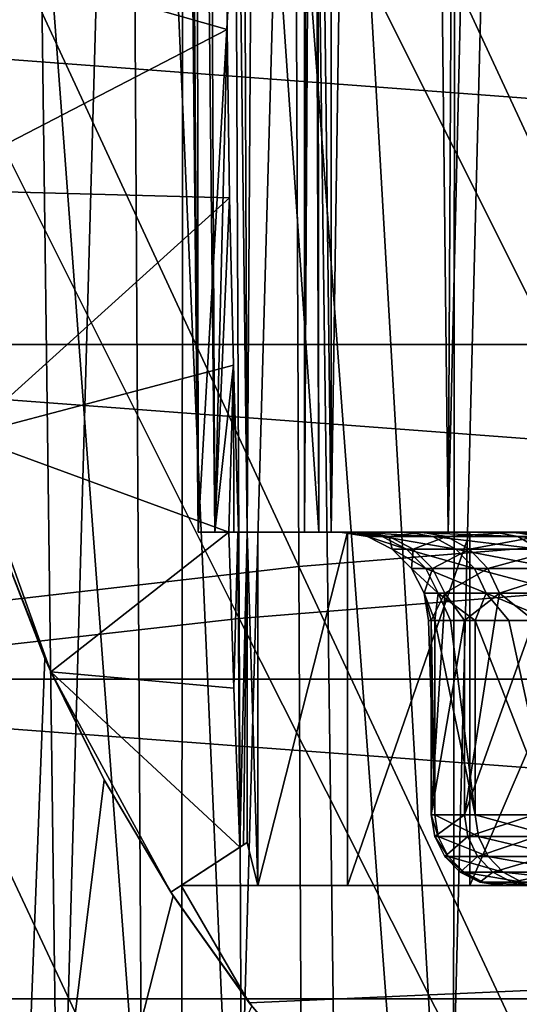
# Model space of a CAD drawing. Header units: metres. Extents: x -109 to 109, y -63 to 140.
# Tile 186 of 480: x -8.61 to -5.78, y -23.67 to -18.1. Entities that reach past the tile are written whole.
import ezdxf

# ---------------------------------------------------------------- set-up
doc = ezdxf.new("R2010")
doc.units = ezdxf.units.M
doc.layers.add('solid_502308_SW0001', color=7, linetype='CONTINUOUS')

msp = doc.modelspace()

# ---------------------------------------------------------------- linework, layer by layer
at = {"layer": 'solid_502308_SW0001'}
for points in [[(-7.507988, -21, 1.101792), (-7.630814, 4.644084, 0.65533), (-7.779981, 4.644084, 1.328179)], [(-7.603352, -21, 1.644919), (-7.507988, -21, 1.101792), (-7.779981, 4.644084, 1.328179)], [(-7.603352, -21, 3.755081), (-7.779981, 4.644084, 4.071821), (-7.630814, 4.644084, 4.74467)], [(-7.603352, -21, 3.755081), (-7.719307, -9.341116, 3.653336), (-7.779981, 4.644084, 4.071821)], [(-7.719311, -9.340721, 1.746668), (-7.603352, -21, 1.644919), (-7.779981, 4.644084, 1.328179)], [(-7.438516, -18.155081, 0.706405), (-7.443793, -17.202276, 0.694005), (-7.630814, 4.644084, 0.65533)], [(-7.507988, -21, 1.101792), (-7.438516, -18.155081, 0.706405), (-7.630814, 4.644084, 0.65533)], [(-7.326227, -21, 4.991398), (-7.630814, 4.644084, 4.74467), (-7.423572, 4.644084, 5.401959)], [(-7.326227, -21, 4.991398), (-7.603352, -21, 3.755081), (-7.630814, 4.644084, 4.74467)], [(-7.326227, -21, 4.991398), (-7.423572, 4.644084, 5.401959), (-7.159832, 4.644084, 6.038684)], [(-6.849507, -21, 6.165305), (-7.326227, -21, 4.991398), (-7.159832, 4.644084, 6.038684)], [(-6.849507, -21, 6.165305), (-7.159832, 4.644084, 6.038684), (-6.841601, 4.644084, 6.65)], [(-6.849507, -21, 6.165305), (-6.841601, 4.644084, 6.65), (-6.471301, 4.644084, 7.231254)], [(-6.186183, -21, 7.244803), (-6.849507, -21, 6.165305), (-6.471301, 4.644084, 7.231254)], [(-6.186183, -21, 7.244803), (-6.471301, 4.644084, 7.231254), (-6.051751, 4.644084, 7.778022)], [(-6.186183, -21, 7.244803), (-6.051751, 4.644084, 7.778022), (-5.586143, 4.644084, 8.286143)], [(-5.354335, -21, 8.200479), (-6.186183, -21, 7.244803), (-5.586143, 4.644084, 8.286143)], [(-6.999993, 2.5, 2.7), (-6.999983, -21, 2.7), (-6.920029, -21, 1.644919)], [(-6.999993, 2.5, 2.7), (-6.948201, 2.5, 3.55), (-6.999983, -21, 2.7)], [(-6.934866, -9.267901, 1.747303), (-6.999993, 2.5, 2.7), (-6.920029, -21, 1.644919)], [(-6.934866, -9.267901, 3.652697), (-6.999983, -21, 2.7), (-6.948201, 2.5, 3.55)], [(-8.696675, -2, 7.636373), (-8.806901, -25.5, 7.436927), (-8.389682, -25.5, 8.141802)], [(-8.696675, -2, 7.636373), (-8.389682, -25.5, 8.141802), (-8, -11.5, 8.7)], [(-4.489847, -29.504946, -15.80399), (-4.473122, -6.488542, -16.208929), (-6.142124, -7.285673, -16.015341)], [(-6.160448, -28.703802, -15.636256), (-6.142124, -7.285673, -16.015341), (-7.682878, -8.330673, -15.780015)], [(-4.489847, -29.504946, -15.80399), (-6.142124, -7.285673, -16.015341), (-6.160448, -28.703802, -15.636256)], [(-7.699618, -27.656002, -15.435888), (-7.682878, -8.330673, -15.780015), (-9.054693, -9.601486, -15.522424)], [(-6.160448, -28.703802, -15.636256), (-7.682878, -8.330673, -15.780015), (-7.699618, -27.656002, -15.435888)], [(-6.934866, -9.267901, 1.747303), (-6.920029, -21, 1.644919), (-7.719311, -9.340721, 1.746668)], [(-6.934866, -9.267901, 3.652697), (-7.719307, -9.341116, 3.653336), (-7.603352, -21, 3.755081)], [(-6.934866, -9.267901, 3.652697), (-7.603352, -21, 3.755081), (-6.920029, -21, 3.755081)], [(-6.934866, -9.267901, 3.652697), (-6.920029, -21, 3.755081), (-6.999983, -21, 2.7)], [(-6.920029, -21, 1.644919), (-7.603352, -21, 1.644919), (-7.719311, -9.340721, 1.746668)], [(-7.699618, -27.656002, -15.435888), (-9.054693, -9.601486, -15.522424), (-9.066953, -26.385277, -15.222122)], [(-7.915948, -25.5, 8.81044), (-8, -11.5, 8.7), (-8.389682, -25.5, 8.141802)], [(-7.389357, -25.5, 9.437755), (-6.999488, -11.5, 9.84193), (-8, -11.5, 8.7)], [(-7.389357, -25.5, 9.437755), (-8, -11.5, 8.7), (-7.915948, -25.5, 8.81044)], [(-6.812942, -25.5, 10.020063), (-6.999488, -11.5, 9.84193), (-7.389357, -25.5, 9.437755)], [(-6.190969, -25.5, 10.553142), (-5.837636, -11.5, 10.819237), (-6.999488, -11.5, 9.84193)], [(-6.190969, -25.5, 10.553142), (-6.999488, -11.5, 9.84193), (-6.812942, -25.5, 10.020063)], [(-5.527427, -25.5, 11.03349), (-5.837636, -11.5, 10.819237), (-6.190969, -25.5, 10.553142)], [(-4.82665, -25.5, 11.458047), (-4.541224, -11.5, 11.609393), (-5.837636, -11.5, 10.819237)], [(-4.82665, -25.5, 11.458047), (-5.837636, -11.5, 10.819237), (-5.527427, -25.5, 11.03349)], [(-4.694423, -21.004921, 14.665416), (-7.056131, -15.919685, 14.371995), (-4.71113, -15.777206, 14.664999)], [(-7.032379, -21.195166, 14.372806), (-9.388455, -16.119301, 13.962654), (-7.056131, -15.919685, 14.371995)], [(-4.694423, -21.004921, 14.665416), (-7.032379, -21.195166, 14.372806), (-7.056131, -15.919685, 14.371995)], [(-7.032379, -21.195166, 14.372806), (-9.359228, -21.461653, 13.963868), (-9.388455, -16.119301, 13.962654)], [(-4.92065, -21.291054, 16.451567), (-4.936986, -16.204233, 16.451178), (-7.39384, -16.354034, 16.141073)], [(-7.370563, -21.488243, 16.14185), (-7.39384, -16.354034, 16.141073), (-9.836729, -16.563757, 15.707989)], [(-7.370563, -21.488243, 16.14185), (-4.92065, -21.291054, 16.451567), (-7.39384, -16.354034, 16.141073)], [(-9.807982, -21.764307, 15.709198), (-7.370563, -21.488243, 16.14185), (-9.836729, -16.563757, 15.707989)], [(-9.243061, -17.641779, 0.22147), (-7.443793, -17.202276, 0.694005), (-7.438516, -18.155081, 0.706405)], [(-9.243061, -17.641779, 0.22147), (-7.438516, -18.155081, 0.706405), (-9.188986, -19.060677, 0.22147)], [(12.854777, -19.937656, -27.35), (-13, -18, -27.35), (13, -18, -27.35)], [(12.854777, -19.937656, -27.35), (-12.854777, -19.937656, -27.35), (-13, -18, -27.35)], [(-9.188986, -19.060677, 0.22147), (-7.438516, -18.155081, 0.706405), (-7.425068, -19.107304, 0.688439)], [(-7.507988, -21, 1.101792), (-7.425068, -19.107304, 0.688439), (-7.438516, -18.155081, 0.706405)], [(-9.188986, -19.060677, 0.22147), (-7.425068, -19.107304, 0.688439), (-8.918315, -20.454824, 0.22147)], [(-8.918315, -20.454824, 0.22147), (-7.425068, -19.107304, 0.688439), (-7.403523, -20.055122, 0.641196)], [(-7.507988, -21, 1.101792), (-7.403523, -20.055122, 0.641196), (-7.425068, -19.107304, 0.688439)], [(12.422418, -21.831844, -27.35), (-12.422418, -21.831844, -27.35), (-12.854777, -19.937656, -27.35)], [(12.854777, -19.937656, -27.35), (12.422418, -21.831844, -27.35), (-12.854777, -19.937656, -27.35)], [(-8.918315, -20.454824, 0.22147), (-7.403523, -20.055122, 0.641196), (-7.428842, -21, 0.553265)], [(-7.507988, -21, 1.101792), (-7.37388, -21, 0.566914), (-7.403523, -20.055122, 0.641196)], [(-7.428842, -21, 0.553265), (-7.403523, -20.055122, 0.641196), (-7.401307, -21, 0.560105)], [(-7.401307, -21, 0.560105), (-7.403523, -20.055122, 0.641196), (-7.37388, -21, 0.566914)], [(-8.918315, -20.454824, 0.22147), (-7.428842, -21, 0.553265), (-8.437398, -21.791149, 0.22147)], [(-8.918315, -20.454824, 0.22147), (-8.437398, -21.791149, 0.22147), (-8.74878, -21.00351, -7.3)], [(-8.74878, -21.00351, -7.3), (-8.470896, -21.715662, -7.3), (-8.662058, -26.662058, -7.3)], [(-8.437398, -21.791149, 0.22147), (-8.470896, -21.715662, -7.3), (-8.74878, -21.00351, -7.3)], [(-7.401378, -21.88339, 0.460407), (-8.437398, -21.791149, 0.22147), (-7.428842, -21, 0.553265)], [(-6.920029, -21, 3.755081), (-7.603352, -21, 3.755081), (-7.326227, -21, 4.991398)], [(-6.713278, -21, 1.617464), (-7.507988, -21, 1.101792), (-7.603352, -21, 1.644919)], [(-6.713278, -21, 1.617464), (-7.603352, -21, 1.644919), (-6.920029, -21, 1.644919)], [(-6.418822, -21, 0.455325), (-7.37388, -21, 0.566914), (-7.507988, -21, 1.101792)], [(-6.713278, -21, 1.617464), (-6.418822, -21, 0.455325), (-7.507988, -21, 1.101792)], [(-6.418822, -21, 0.455325), (-7.428842, -21, 0.553265), (-7.401307, -21, 0.560105)], [(-6.418822, -21, 0.455325), (-7.378698, -21, 0.386783), (-7.428842, -21, 0.553265)], [(-7.401378, -21.88339, 0.460407), (-7.428842, -21, 0.553265), (-7.378698, -21, 0.386783)], [(-7.401378, -21.88339, 0.460407), (-7.378698, -21, 0.386783), (-7.365987, -22.783527, 0.34662)], [(-6.418822, -21, 0.455325), (-7.401307, -21, 0.560105), (-7.37388, -21, 0.566914)], [(-7.265057, -21, 0.22147), (-7.324824, -21, 0.22147), (-7.378698, -21, 0.386783)], [(-7.365987, -22.783527, 0.34662), (-7.378698, -21, 0.386783), (-7.324824, -21, 0.22147)], [(-5.924921, -21, -0.636929), (-7.265057, -21, 0.22147), (-7.378698, -21, 0.386783)], [(-6.418822, -21, 0.455325), (-5.924921, -21, -0.636929), (-7.378698, -21, 0.386783)], [(-7.365987, -22.783527, 0.34662), (-7.324824, -21, 0.22147), (-7.345685, -22.770344, 0.283997)], [(-7.345685, -22.770344, 0.283997), (-7.324824, -21, 0.22147), (-7.324824, -22.756796, 0.22147)], [(-6.340531, -21, 5.157129), (-7.326227, -21, 4.991398), (-6.849507, -21, 6.165305)], [(-6.673473, -21, 4.005586), (-6.920029, -21, 3.755081), (-7.326227, -21, 4.991398)], [(-6.340531, -21, 5.157129), (-6.673473, -21, 4.005586), (-7.326227, -21, 4.991398)], [(-7.265057, -23, 0.22147), (-7.324824, -21, 0.22147), (-7.265057, -21, 0.22147)], [(-7.324824, -22.756796, 0.22147), (-7.324824, -21, 0.22147), (-7.265057, -23, 0.22147)], [(-5.924921, -21, -0.636929), (-6.757061, -21, -0.942268), (-7.265057, -21, 0.22147)], [(-7.265057, -23, 0.22147), (-7.265057, -21, 0.22147), (-6.757061, -21, -0.942268)], [(-6.757061, -23, -0.942268), (-7.265057, -23, 0.22147), (-6.757061, -21, -0.942268)], [(-4.67771, -26.232668, 14.665833), (-7.032379, -21.195166, 14.372806), (-4.694423, -21.004921, 14.665416)], [(-6.799049, -21, 2.813403), (-6.999983, -21, 2.7), (-6.920029, -21, 3.755081)], [(-6.713278, -21, 1.617464), (-6.920029, -21, 1.644919), (-6.999983, -21, 2.7)], [(-6.799049, -21, 2.813403), (-6.713278, -21, 1.617464), (-6.999983, -21, 2.7)], [(-6.673473, -21, 4.005586), (-6.799049, -21, 2.813403), (-6.920029, -21, 3.755081)], [(-5.810501, -21, 6.232429), (-6.849507, -21, 6.165305), (-6.186183, -21, 7.244803)], [(-5.810501, -21, 6.232429), (-6.340531, -21, 5.157129), (-6.849507, -21, 6.165305)], [(-6.561368, -21.024471, 1.645955), (-6.713278, -21, 1.617464), (-6.799049, -21, 2.813403)], [(-6.644514, -21.024471, 2.814003), (-6.799049, -21, 2.813403), (-6.673473, -21, 4.005586)], [(-6.561368, -21.024471, 1.645955), (-6.799049, -21, 2.813403), (-6.644514, -21.024471, 2.814003)], [(-5.246919, -21, -1.625477), (-6.064279, -21, -2.006226), (-6.757061, -21, -0.942268)], [(-6.757061, -23, -0.942268), (-6.757061, -21, -0.942268), (-6.064279, -21, -2.006226)], [(-5.924921, -21, -0.636929), (-5.246919, -21, -1.625477), (-6.757061, -21, -0.942268)], [(-6.757061, -23, -0.942268), (-6.064279, -21, -2.006226), (-6.064279, -23, -2.006226)], [(-6.274491, -21.024471, 0.510634), (-6.418822, -21, 0.455325), (-6.713278, -21, 1.617464)], [(-6.274491, -21.024471, 0.510634), (-6.713278, -21, 1.617464), (-6.561368, -21.024471, 1.645955)], [(-6.521347, -21.024471, 3.978513), (-6.673473, -21, 4.005586), (-6.340531, -21, 5.157129)], [(-6.644514, -21.024471, 2.814003), (-6.673473, -21, 4.005586), (-6.521347, -21.024471, 3.978513)], [(-6.521347, -21.024471, 3.978513), (-6.340531, -21, 5.157129), (-6.195692, -21.024471, 5.103324)], [(-5.79279, -21.024471, -0.556707), (-5.924921, -21, -0.636929), (-6.418822, -21, 0.455325)], [(-5.79279, -21.024471, -0.556707), (-6.418822, -21, 0.455325), (-6.274491, -21.024471, 0.510634)], [(-6.195692, -21.024471, 5.103324), (-6.340531, -21, 5.157129), (-5.810501, -21, 6.232429)], [(-6.195692, -21.024471, 5.103324), (-5.810501, -21, 6.232429), (-5.67766, -21.024471, 6.153512)], [(-4.230578, -21, 8.023722), (-6.186183, -21, 7.244803), (-5.354335, -21, 8.200479)], [(-5.099736, -21, 7.198071), (-5.810501, -21, 6.232429), (-6.186183, -21, 7.244803)], [(-4.230578, -21, 8.023722), (-5.099736, -21, 7.198071), (-6.186183, -21, 7.244803)], [(-4.405583, -21, -2.479849), (-5.205371, -21, -2.941655), (-6.064279, -21, -2.006226)], [(-6.064279, -23, -2.006226), (-6.064279, -21, -2.006226), (-5.205371, -21, -2.941655)], [(-5.246919, -21, -1.625477), (-4.405583, -21, -2.479849), (-6.064279, -21, -2.006226)], [(-6.064279, -23, -2.006226), (-5.205371, -21, -2.941655), (-5.205371, -23, -2.941655)], [(-5.131223, -21.024471, -1.522926), (-5.246919, -21, -1.625477), (-5.924921, -21, -0.636929)], [(-5.131223, -21.024471, -1.522926), (-5.924921, -21, -0.636929), (-5.79279, -21.024471, -0.556707)], [(-5.67766, -21.024471, 6.153512), (-5.810501, -21, 6.232429), (-5.099736, -21, 7.198071)], [(-6.644514, -21.024471, 2.814003), (-6.505023, -21.095583, 2.81161), (-6.423623, -21.095583, 1.668083)], [(-6.644514, -21.024471, 2.814003), (-6.521347, -21.024471, 3.978513), (-6.505023, -21.095583, 2.81161)], [(-6.561368, -21.024471, 1.645955), (-6.644514, -21.024471, 2.814003), (-6.423623, -21.095583, 1.668083)], [(-6.561368, -21.024471, 1.645955), (-6.423623, -21.095583, 1.668083), (-6.142768, -21.095583, 0.556596)], [(-6.274491, -21.024471, 0.510634), (-6.561368, -21.024471, 1.645955), (-6.142768, -21.095583, 0.556596)], [(-6.521347, -21.024471, 3.978513), (-6.384442, -21.095583, 3.951672), (-6.505023, -21.095583, 2.81161)], [(-6.521347, -21.024471, 3.978513), (-6.195692, -21.024471, 5.103324), (-6.384442, -21.095583, 3.951672)], [(-6.195692, -21.024471, 5.103324), (-6.065623, -21.095583, 5.05287), (-6.384442, -21.095583, 3.951672)], [(-6.274491, -21.024471, 0.510634), (-6.142768, -21.095583, 0.556596), (-5.67118, -21.095583, -0.488337)], [(-5.79279, -21.024471, -0.556707), (-6.274491, -21.024471, 0.510634), (-5.67118, -21.095583, -0.488337)], [(-6.195692, -21.024471, 5.103324), (-5.67766, -21.024471, 6.153512), (-6.065623, -21.095583, 5.05287)], [(-5.67766, -21.024471, 6.153512), (-5.558466, -21.095583, 6.081011), (-6.065623, -21.095583, 5.05287)], [(-5.79279, -21.024471, -0.556707), (-5.67118, -21.095583, -0.488337), (-5.023501, -21.095583, -1.434273)], [(-5.131223, -21.024471, -1.522926), (-5.79279, -21.024471, -0.556707), (-5.023501, -21.095583, -1.434273)], [(-6.505023, -21.095583, 2.81161), (-6.394366, -21.206362, 2.809712), (-6.31435, -21.206362, 1.685637)], [(-6.505023, -21.095583, 2.81161), (-6.384442, -21.095583, 3.951672), (-6.394366, -21.206362, 2.809712)], [(-6.423623, -21.095583, 1.668083), (-6.505023, -21.095583, 2.81161), (-6.31435, -21.206362, 1.685637)], [(-6.423623, -21.095583, 1.668083), (-6.31435, -21.206362, 1.685637), (-6.038273, -21.206362, 0.593058)], [(-6.142768, -21.095583, 0.556596), (-6.423623, -21.095583, 1.668083), (-6.038273, -21.206362, 0.593058)], [(-6.384442, -21.095583, 3.951672), (-6.275836, -21.206362, 3.93038), (-6.394366, -21.206362, 2.809712)], [(-6.384442, -21.095583, 3.951672), (-6.065623, -21.095583, 5.05287), (-6.275836, -21.206362, 3.93038)], [(-6.065623, -21.095583, 5.05287), (-5.96244, -21.206362, 5.012845), (-6.275836, -21.206362, 3.93038)], [(-6.142768, -21.095583, 0.556596), (-6.038273, -21.206362, 0.593058), (-5.574708, -21.206362, -0.434101)], [(-5.67118, -21.095583, -0.488337), (-6.142768, -21.095583, 0.556596), (-5.574708, -21.206362, -0.434101)], [(-6.065623, -21.095583, 5.05287), (-5.558466, -21.095583, 6.081011), (-5.96244, -21.206362, 5.012845)], [(-5.558466, -21.095583, 6.081011), (-5.463911, -21.206362, 6.023496), (-5.96244, -21.206362, 5.012845)], [(-7.008618, -26.470722, 14.373617), (-9.359228, -21.461653, 13.963868), (-7.032379, -21.195166, 14.372806)], [(-4.67771, -26.232668, 14.665833), (-7.008618, -26.470722, 14.373617), (-7.032379, -21.195166, 14.372806)], [(-6.394366, -21.206362, 2.809712), (-6.323396, -21.34594, 2.808494), (-6.244268, -21.34594, 1.696895)], [(-6.394366, -21.206362, 2.809712), (-6.275836, -21.206362, 3.93038), (-6.323396, -21.34594, 2.808494)], [(-6.31435, -21.206362, 1.685637), (-6.394366, -21.206362, 2.809712), (-6.244268, -21.34594, 1.696895)], [(-6.275836, -21.206362, 3.93038), (-6.206181, -21.34594, 3.916724), (-6.323396, -21.34594, 2.808494)], [(-6.31435, -21.206362, 1.685637), (-6.244268, -21.34594, 1.696895), (-5.971255, -21.34594, 0.616442)], [(-6.038273, -21.206362, 0.593058), (-6.31435, -21.206362, 1.685637), (-5.971255, -21.34594, 0.616442)], [(-6.275836, -21.206362, 3.93038), (-5.96244, -21.206362, 5.012845), (-6.206181, -21.34594, 3.916724)], [(-5.96244, -21.206362, 5.012845), (-5.896265, -21.34594, 4.987175), (-6.206181, -21.34594, 3.916724)], [(-6.038273, -21.206362, 0.593058), (-5.971255, -21.34594, 0.616442), (-5.512835, -21.34594, -0.399316)], [(-5.574708, -21.206362, -0.434101), (-6.038273, -21.206362, 0.593058), (-5.512835, -21.34594, -0.399316)], [(-5.96244, -21.206362, 5.012845), (-5.463911, -21.206362, 6.023496), (-5.896265, -21.34594, 4.987175)], [(-5.463911, -21.206362, 6.023496), (-5.403268, -21.34594, 5.986609), (-5.896265, -21.34594, 4.987175)], [(-4.904308, -26.377903, 16.451956), (-4.92065, -21.291054, 16.451567), (-7.370563, -21.488243, 16.14185)], [(-6.323396, -21.34594, 2.808494), (-6.28282, -21.5, 3.164949), (-6.299035, -21.5, 2.589745)], [(-6.323396, -21.34594, 2.808494), (-6.206181, -21.34594, 3.916724), (-6.28282, -21.5, 3.164949)], [(-6.323396, -21.34594, 2.808494), (-6.299035, -21.5, 2.589745), (-6.2627, -21.5, 2.015461)], [(-6.244268, -21.34594, 1.696895), (-6.323396, -21.34594, 2.808494), (-6.2627, -21.5, 2.015461)], [(-6.206181, -21.34594, 3.916724), (-6.214188, -21.5, 3.736274), (-6.28282, -21.5, 3.164949)], [(-6.244268, -21.34594, 1.696895), (-6.2627, -21.5, 2.015461), (-6.174116, -21.5, 1.446888)], [(-6.244268, -21.34594, 1.696895), (-6.174116, -21.5, 1.446888), (-6.034024, -21.5, 0.888769)], [(-5.971255, -21.34594, 0.616442), (-6.244268, -21.34594, 1.696895), (-6.034024, -21.5, 0.888769)], [(-6.206181, -21.34594, 3.916724), (-6.093714, -21.5, 4.298954), (-6.214188, -21.5, 3.736274)], [(-6.206181, -21.34594, 3.916724), (-5.896265, -21.34594, 4.987175), (-6.093714, -21.5, 4.298954)], [(-5.896265, -21.34594, 4.987175), (-5.922401, -21.5, 4.848293), (-6.093714, -21.5, 4.298954)], [(-5.971255, -21.34594, 0.616442), (-6.034024, -21.5, 0.888769), (-5.843591, -21.5, 0.345761)], [(-5.971255, -21.34594, 0.616442), (-5.843591, -21.5, 0.345761), (-5.604407, -21.5, -0.177606)], [(-5.512835, -21.34594, -0.399316), (-5.971255, -21.34594, 0.616442), (-5.604407, -21.5, -0.177606)], [(-5.896265, -21.34594, 4.987175), (-5.70168, -21.5, 5.379711), (-5.922401, -21.5, 4.848293)], [(-5.896265, -21.34594, 4.987175), (-5.403268, -21.34594, 5.986609), (-5.70168, -21.5, 5.379711)], [(-7.347279, -26.622511, 16.142628), (-7.370563, -21.488243, 16.14185), (-9.807982, -21.764307, 15.709198)], [(-7.008618, -26.470722, 14.373617), (-9.329993, -26.804142, 13.965083), (-9.359228, -21.461653, 13.963868)], [(-7.347279, -26.622511, 16.142628), (-4.904308, -26.377903, 16.451956), (-7.370563, -21.488243, 16.14185)], [(-6.299035, -21.5, 2.589745), (-6.28282, -21.5, 3.164949), (-6.2627, -22.6, 2.01546)], [(-6.2627, -21.5, 2.015461), (-6.299035, -21.5, 2.589745), (-6.2627, -22.6, 2.01546)], [(-6.28282, -21.5, 3.164949), (-6.28282, -22.6, 3.164948), (-6.2627, -22.6, 2.01546)], [(-6.093714, -21.5, 4.298954), (-6.093714, -22.6, 4.298953), (-6.28282, -22.6, 3.164948)], [(-6.214188, -21.5, 3.736274), (-6.093714, -21.5, 4.298954), (-6.28282, -22.6, 3.164948)], [(-6.28282, -21.5, 3.164949), (-6.214188, -21.5, 3.736274), (-6.28282, -22.6, 3.164948)], [(-6.2627, -21.5, 2.015461), (-6.2627, -22.6, 2.01546), (-6.034023, -22.6, 0.888768)], [(-6.174116, -21.5, 1.446888), (-6.2627, -21.5, 2.015461), (-6.034023, -22.6, 0.888768)], [(-6.034024, -21.5, 0.888769), (-6.174116, -21.5, 1.446888), (-6.034023, -22.6, 0.888768)], [(-5.70168, -21.5, 5.379711), (-5.70168, -22.6, 5.37971), (-6.093714, -22.6, 4.298953)], [(-5.922401, -21.5, 4.848293), (-5.70168, -21.5, 5.379711), (-6.093714, -22.6, 4.298953)], [(-6.093714, -21.5, 4.298954), (-5.922401, -21.5, 4.848293), (-6.093714, -22.6, 4.298953)], [(-6.034024, -21.5, 0.888769), (-6.034023, -22.6, 0.888768), (-5.604407, -22.6, -0.177608)], [(-5.843591, -21.5, 0.345761), (-6.034024, -21.5, 0.888769), (-5.604407, -22.6, -0.177608)], [(-5.604407, -21.5, -0.177606), (-5.843591, -21.5, 0.345761), (-5.604407, -22.6, -0.177608)], [(-8.470896, -21.715662, -7.3), (-8.135156, -22.402441, -7.3), (-8.662058, -26.662058, -7.3)], [(-8.437398, -21.791149, 0.22147), (-8.135156, -22.402441, -7.3), (-8.470896, -21.715662, -7.3)], [(-9.779228, -26.964964, 15.710408), (-7.347279, -26.622511, 16.142628), (-9.807982, -21.764307, 15.709198)], [(11.712649, -23.640354, -27.35), (-11.712649, -23.640354, -27.35), (-12.422418, -21.831844, -27.35)], [(12.422418, -21.831844, -27.35), (11.712649, -23.640354, -27.35), (-12.422418, -21.831844, -27.35)], [(-8.437398, -21.791149, 0.22147), (-7.757703, -23.03791, 0.22147), (-8.135156, -22.402441, -7.3)], [(-7.365987, -22.783527, 0.34662), (-7.757703, -23.03791, 0.22147), (-8.437398, -21.791149, 0.22147)], [(-7.401378, -21.88339, 0.460407), (-7.365987, -22.783527, 0.34662), (-8.437398, -21.791149, 0.22147)], [(-8.135156, -22.402441, -7.3), (-7.743843, -23.059172, -7.3), (-8.662058, -26.662058, -7.3)], [(-7.757703, -23.03791, -5.032798), (-7.743843, -23.059172, -7.3), (-8.135156, -22.402441, -7.3)], [(-7.757703, -23.03791, 0.22147), (-7.757703, -23.03791, -5.032798), (-8.135156, -22.402441, -7.3)], [(-6.243354, -22.723248, 2.017575), (-6.2627, -22.6, 2.01546), (-6.28282, -22.6, 3.164948)], [(-6.263412, -22.723248, 3.163512), (-6.28282, -22.6, 3.164948), (-6.093714, -22.6, 4.298953)], [(-6.263412, -22.723248, 3.163512), (-6.243354, -22.723248, 2.017575), (-6.28282, -22.6, 3.164948)], [(-6.07489, -22.723248, 4.294014), (-6.263412, -22.723248, 3.163512), (-6.093714, -22.6, 4.298953)], [(-6.015384, -22.723248, 0.894363), (-6.034023, -22.6, 0.888768), (-6.2627, -22.6, 2.01546)], [(-6.243354, -22.723248, 2.017575), (-6.015384, -22.723248, 0.894363), (-6.2627, -22.6, 2.01546)], [(-6.07489, -22.723248, 4.294014), (-6.093714, -22.6, 4.298953), (-5.70168, -22.6, 5.37971)], [(-5.684067, -22.723248, 5.371432), (-6.07489, -22.723248, 4.294014), (-5.70168, -22.6, 5.37971)], [(-5.587094, -22.723248, -0.168718), (-5.604407, -22.6, -0.177608), (-6.034023, -22.6, 0.888768)], [(-6.015384, -22.723248, 0.894363), (-5.587094, -22.723248, -0.168718), (-6.034023, -22.6, 0.888768)], [(-6.186905, -22.834911, 2.023745), (-6.243354, -22.723248, 2.017575), (-6.263412, -22.723248, 3.163512)], [(-6.206782, -22.834911, 3.159321), (-6.263412, -22.723248, 3.163512), (-6.07489, -22.723248, 4.294014)], [(-6.206782, -22.834911, 3.159321), (-6.186905, -22.834911, 2.023745), (-6.263412, -22.723248, 3.163512)], [(-5.960997, -22.834911, 0.910688), (-6.015384, -22.723248, 0.894363), (-6.243354, -22.723248, 2.017575)], [(-6.186905, -22.834911, 2.023745), (-5.960997, -22.834911, 0.910688), (-6.243354, -22.723248, 2.017575)], [(-6.019965, -22.834911, 4.279602), (-6.206782, -22.834911, 3.159321), (-6.07489, -22.723248, 4.294014)], [(-6.019965, -22.834911, 4.279602), (-6.07489, -22.723248, 4.294014), (-5.684067, -22.723248, 5.371432)], [(-5.632676, -22.834911, 5.347279), (-6.019965, -22.834911, 4.279602), (-5.684067, -22.723248, 5.371432)], [(-5.53658, -22.834911, -0.142781), (-5.587094, -22.723248, -0.168718), (-6.015384, -22.723248, 0.894363)], [(-5.960997, -22.834911, 0.910688), (-5.53658, -22.834911, -0.142781), (-6.015384, -22.723248, 0.894363)], [(-7.365987, -22.783527, 0.34662), (-7.699325, -23, 0.22147), (-7.757703, -23.03791, 0.22147)], [(-7.324824, -22.756796, 0.22147), (-7.265057, -23, 0.22147), (-7.699325, -23, 0.22147)], [(-7.345685, -22.770344, 0.283997), (-7.324824, -22.756796, 0.22147), (-7.699325, -23, 0.22147)], [(-7.365987, -22.783527, 0.34662), (-7.345685, -22.770344, 0.283997), (-7.699325, -23, 0.22147)], [(-6.098891, -22.923532, 2.033365), (-6.186905, -22.834911, 2.023745), (-6.206782, -22.834911, 3.159321)], [(-6.118485, -22.923532, 3.152787), (-6.206782, -22.834911, 3.159321), (-6.019965, -22.834911, 4.279602)], [(-6.118485, -22.923532, 3.152787), (-6.098891, -22.923532, 2.033365), (-6.206782, -22.834911, 3.159321)], [(-5.876196, -22.923532, 0.936143), (-5.960997, -22.834911, 0.910688), (-6.186905, -22.834911, 2.023745)], [(-6.098891, -22.923532, 2.033365), (-5.876196, -22.923532, 0.936143), (-6.186905, -22.834911, 2.023745)], [(-5.934325, -22.923532, 4.25713), (-6.118485, -22.923532, 3.152787), (-6.019965, -22.834911, 4.279602)], [(-5.934325, -22.923532, 4.25713), (-6.019965, -22.834911, 4.279602), (-5.632676, -22.834911, 5.347279)], [(-5.457817, -22.923532, -0.10234), (-5.53658, -22.834911, -0.142781), (-5.960997, -22.834911, 0.910688)], [(-5.876196, -22.923532, 0.936143), (-5.457817, -22.923532, -0.10234), (-5.960997, -22.834911, 0.910688)], [(-5.552546, -22.923532, 5.309619), (-5.934325, -22.923532, 4.25713), (-5.632676, -22.834911, 5.347279)], [(-5.987943, -22.980423, 2.045492), (-6.098891, -22.923532, 2.033365), (-6.118485, -22.923532, 3.152787)], [(-6.00718, -22.980423, 3.14455), (-6.118485, -22.923532, 3.152787), (-5.934325, -22.923532, 4.25713)], [(-6.00718, -22.980423, 3.14455), (-5.987943, -22.980423, 2.045492), (-6.118485, -22.923532, 3.152787)], [(-5.769299, -22.980423, 0.96823), (-5.876196, -22.923532, 0.936143), (-6.098891, -22.923532, 2.033365)], [(-5.987943, -22.980423, 2.045492), (-5.769299, -22.980423, 0.96823), (-6.098891, -22.923532, 2.033365)], [(-5.826371, -22.980423, 4.228804), (-6.00718, -22.980423, 3.14455), (-5.934325, -22.923532, 4.25713)], [(-5.826371, -22.980423, 4.228804), (-5.934325, -22.923532, 4.25713), (-5.552546, -22.923532, 5.309619)], [(-5.358531, -22.980423, -0.051361), (-5.457817, -22.923532, -0.10234), (-5.876196, -22.923532, 0.936143)], [(-5.769299, -22.980423, 0.96823), (-5.358531, -22.980423, -0.051361), (-5.876196, -22.923532, 0.936143)], [(-5.451536, -22.980423, 5.262146), (-5.826371, -22.980423, 4.228804), (-5.552546, -22.923532, 5.309619)], [(-7.757703, -23.03791, 0.22147), (-7.699325, -23, 0.22147), (-7.699325, -23, -5.032798)], [(-7.757703, -23.03791, -5.032798), (-7.699325, -23, -5.032798), (-7.313793, -23.663118, -5.032798)], [(-7.757703, -23.03791, 0.22147), (-7.699325, -23, -5.032798), (-7.757703, -23.03791, -5.032798)], [(-7.699325, -23, -5.032798), (-7.699325, -23, 0.22147), (-7.265057, -23, 0.22147)], [(-6.757061, -23, -0.942268), (-7.699325, -23, -5.032798), (-7.265057, -23, 0.22147)], [(0.634888, -23, -4.949906), (7.699325, -23, -5.032798), (-7.699325, -23, -5.032798)], [(-7.313793, -23.663118, -5.032798), (-7.699325, -23, -5.032798), (7.699325, -23, -5.032798)], [(-0.634888, -23, -4.949906), (0.634888, -23, -4.949906), (-7.699325, -23, -5.032798)], [(-1.88746, -23, -4.740541), (-0.634888, -23, -4.949906), (-7.699325, -23, -5.032798)], [(-3.088161, -23, -4.32759), (-1.88746, -23, -4.740541), (-7.699325, -23, -5.032798)], [(-4.204094, -23, -3.722568), (-3.088161, -23, -4.32759), (-7.699325, -23, -5.032798)], [(-5.205371, -23, -2.941655), (-4.204094, -23, -3.722568), (-7.699325, -23, -5.032798)], [(-6.064279, -23, -2.006226), (-5.205371, -23, -2.941655), (-7.699325, -23, -5.032798)], [(-6.757061, -23, -0.942268), (-6.064279, -23, -2.006226), (-7.699325, -23, -5.032798)], [(-7.313793, -23.663118, -5.032798), (7.699325, -23, -5.032798), (-6.819819, -24.249203, -5.032798)], [(-6.819819, -24.249203, -5.032798), (7.699325, -23, -5.032798), (-6.278761, -24.792599, -5.032798)], [(-6.278761, -24.792599, -5.032798), (7.699325, -23, -5.032798), (-5.69488, -25.289087, -5.032798)], [(-5.884119, -23, 3.132479), (-5.987943, -22.980423, 2.045492), (-6.00718, -22.980423, 3.14455)], [(-5.707417, -23, 4.195059), (-6.00718, -22.980423, 3.14455), (-5.826371, -22.980423, 4.228804)], [(-5.707417, -23, 4.195059), (-5.884119, -23, 3.132479), (-6.00718, -22.980423, 3.14455)], [(-5.864667, -23, 2.055269), (-5.769299, -22.980423, 0.96823), (-5.987943, -22.980423, 2.045492)], [(-5.884119, -23, 3.132479), (-5.864667, -23, 2.055269), (-5.987943, -22.980423, 2.045492)], [(-5.707417, -23, 4.195059), (-5.864667, -23, 2.055269), (-5.884119, -23, 3.132479)], [(-5.864667, -23, 2.055269), (-5.649639, -23, 0.999567), (-5.769299, -22.980423, 0.96823)], [(-5.864667, -23, 2.055269), (-5.775201, -23, 3.235739), (-5.775202, -23, 2.164266)], [(-5.707417, -23, 4.195059), (-5.775201, -23, 3.235739), (-5.864667, -23, 2.055269)], [(-5.864667, -23, 2.055269), (-5.775202, -23, 2.164266), (-5.649639, -23, 0.999567)], [(-5.340486, -23, 5.207809), (-5.826371, -22.980423, 4.228804), (-5.451536, -22.980423, 5.262146)], [(-5.340486, -23, 5.207809), (-5.707417, -23, 4.195059), (-5.826371, -22.980423, 4.228804)], [(-7.743843, -23.059172, -7.3), (-7.299614, -23.681377, -7.3), (-8.662058, -26.662058, -7.3)], [(-7.757703, -23.03791, -5.032798), (-7.313793, -23.663118, -5.032798), (-7.743843, -23.059172, -7.3)], [(-7.313793, -23.663118, -5.032798), (-7.299614, -23.681377, -7.3), (-7.743843, -23.059172, -7.3)], [(10.741099, -25.323168, -27.35), (-10.741099, -25.323168, -27.35), (-11.712649, -23.640354, -27.35)], [(11.712649, -23.640354, -27.35), (10.741099, -25.323168, -27.35), (-11.712649, -23.640354, -27.35)], [(-7.313793, -23.663118, -5.032798), (-6.819819, -24.249203, -5.032798), (-7.299614, -23.681377, -7.3)]]:
    msp.add_3dface(points, dxfattribs=at)

doc.saveas('drawing.dxf')
